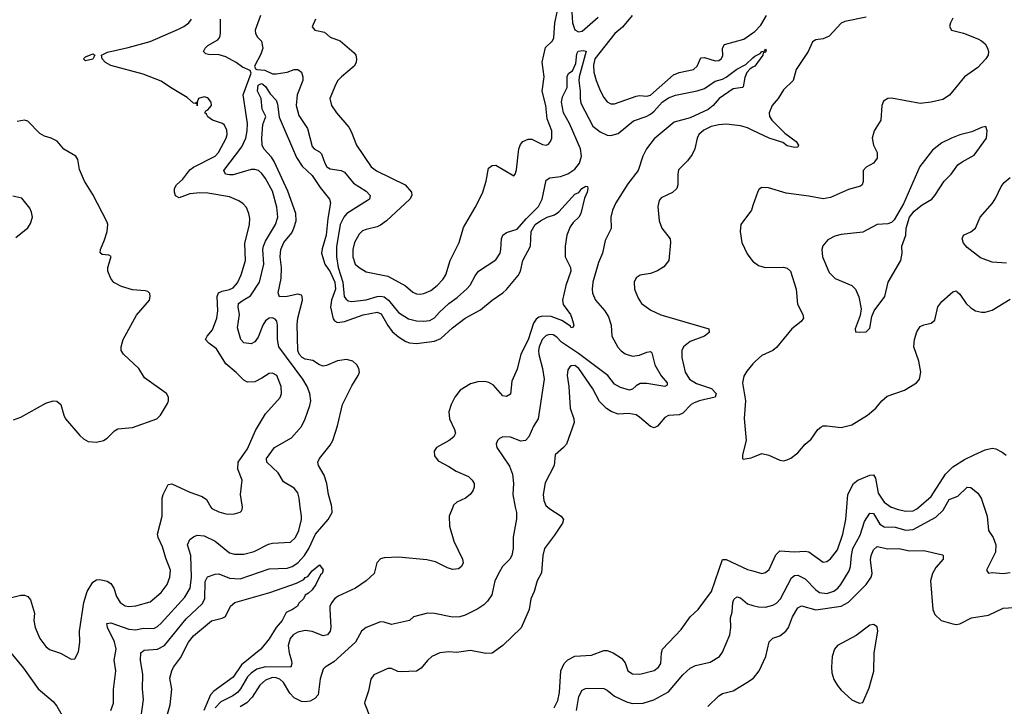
# Model space of a CAD drawing. Header units: inches. Extents: x 1552611 to 1694776, y 811966 to 917215.
# Tile 412 of 549: x 1655924 to 1661397, y 868893 to 872707. Entities that reach past the tile are written whole.
import ezdxf

# ---------------------------------------------------------------- set-up
doc = ezdxf.new("R2010")
doc.units = ezdxf.units.IN
doc.header["$MEASUREMENT"] = 0
for name, color, linetype in [('B6856', 7, 'Continuous'), ('B6857', 7, 'Continuous'), ('B6866', 7, 'Continuous'), ('B6867', 7, 'Continuous')]:
    doc.layers.add(name, color=color, linetype=linetype)

msp = doc.modelspace()

# ---------------------------------------------------------------- linework, layer by layer
at = {"layer": 'B6856', "color": 5}
for points, elevation in [([(1655870, 869495), (1655930, 869509.4), (1655950, 869510.2), (1655970, 869503.2), (1655983.9, 869483.9), (1656005.5, 869410), (1656003, 869370), (1656009, 869330), (1656035.3, 869270), (1656070, 869225.5), (1656090, 869207.7), (1656150, 869188.7), (1656210, 869154.9), (1656230, 869157.3), (1656250, 869196), (1656258, 869250), (1656257.2, 869310), (1656279.6, 869470), (1656298.1, 869530), (1656330, 869581.7), (1656350, 869596), (1656370, 869596.9), (1656410, 869587.9), (1656430, 869575.6), (1656447.2, 869550), (1656462.7, 869502.7), (1656481.5, 869470), (1656510, 869450.2), (1656530, 869446.7), (1656569.8, 869450.2), (1656650, 869473.7), (1656710, 869525.2), (1656743.1, 869570), (1656759.3, 869610), (1656762.8, 869650), (1656735.4, 869715.4), (1656718.4, 869778.4), (1656692.8, 869830), (1656689.8, 869850), (1656716.4, 869950), (1656716.3, 870000)], 880), ([(1656430.9, 868870), (1656445.1, 868910), (1656445.4, 868985.4), (1656459, 869090), (1656449.8, 869150), (1656459.2, 869210), (1656451.1, 869251.1), (1656412.2, 869330), (1656407.5, 869352.5), (1656430, 869356.6), (1656530, 869321.8), (1656570, 869317.5), (1656610, 869326.7), (1656670, 869325.8), (1656690, 869335.9), (1656710, 869354.8), (1656840.9, 869499.1), (1656871.4, 869548.6), (1656879.7, 869610), (1656874.3, 869730), (1656857.5, 869790), (1656870, 869818.7), (1656890, 869834.4), (1656910, 869843.1), (1656950, 869840.3), (1657010, 869810.2), (1657090, 869744.9), (1657117.8, 869737.8), (1657170, 869738.6), (1657226.9, 869753.1), (1657307.3, 869792.7), (1657330, 869799.4), (1657430, 869804.5), (1657457.7, 869830), (1657476.3, 869870), (1657489.8, 869929.8), (1657489.8, 869949.8), (1657483.8, 870000)], 860), ([(1656594.7, 868810), (1656611.4, 868930), (1656606.8, 868990), (1656609.2, 869070), (1656594.6, 869150), (1656596.8, 869190), (1656615.8, 869204.2), (1656690, 869210.6), (1656729.5, 869230.5), (1656850, 869378.1), (1656938.2, 869461.8), (1656953.4, 869490), (1656954.7, 869585.3), (1656967.2, 869612.8), (1657010, 869627.8), (1657030, 869628.1), (1657090, 869604.8), (1657150, 869601.8), (1657310, 869656.3), (1657410, 869661.1), (1657437.8, 869670), (1657470, 869690.7), (1657506.5, 869730), (1657530.4, 869769.6), (1657568.6, 869850), (1657639.1, 869930), (1657659.9, 869970), (1657658.3, 870000)], 840), ([(1656986.7, 870000), (1656991.6, 869991.6), (1657030, 869973.7), (1657070, 869961.5), (1657110, 869960.4), (1657149.5, 869970.5), (1657158.9, 869981.1), (1657162.7, 869997.3), (1657162.3, 870000)], 880), ([(1658331.3, 870000), (1658311.4, 869950), (1658313.1, 869893.1), (1658336.4, 869810), (1658384.4, 869710), (1658388.2, 869690), (1658380.5, 869670), (1658362.6, 869657.4), (1658330, 869652.6), (1658301.4, 869661.4), (1658235.6, 869695.6), (1658187.4, 869707.4), (1658030, 869720.7), (1657950, 869718.5), (1657930, 869711.6), (1657908.4, 869690), (1657893.8, 869630), (1657850.2, 869590), (1657790.4, 869549.6), (1657694.9, 869505.1), (1657674, 869490), (1657658.9, 869470), (1657648.5, 869450), (1657647.2, 869432.8), (1657653.8, 869330), (1657650, 869309.7), (1657635.3, 869290), (1657610, 869285.2), (1657550, 869308.7), (1657510, 869314), (1657470, 869305.4), (1657444.6, 869290), (1657426.5, 869270), (1657415.5, 869230), (1657421.2, 869190), (1657434.8, 869145.2), (1657436.6, 869130), (1657430.1, 869109.9), (1657290, 869111.9), (1657241.7, 869098.3), (1657210, 869077), (1657190, 869055.8), (1657152.1, 868990), (1657134.4, 868970), (1657109.2, 868950.8), (1657042, 868918), (1657010, 868883.7)], 840), ([(1658678.9, 870000), (1658684.8, 869970), (1658685.7, 869934.3), (1658667.5, 869832.5), (1658666.7, 869770), (1658659.7, 869730), (1658648.9, 869710), (1658608, 869670), (1658590, 869639.6), (1658565.4, 869590), (1658548.5, 869511.5), (1658523.8, 869476.2), (1658503.7, 869456.3), (1658470, 869433.5), (1658400.5, 869399.5), (1658370, 869389.7), (1658330, 869388.5), (1658230, 869408.4), (1658190.3, 869409.7), (1658112, 869390), (1658090, 869369.5), (1657990, 869347), (1657950, 869360.5), (1657930, 869361.7), (1657850, 869329.7), (1657824.2, 869310), (1657790.4, 869250), (1657670, 869139.3), (1657621, 869110), (1657610, 869099), (1657594.4, 869045.6), (1657583.4, 868956.6), (1657563.5, 868936.5), (1657538.3, 868921.7), (1657510, 868916.8), (1657490, 868919.5), (1657450, 868939.9), (1657426.3, 868966.3), (1657390, 869025.9), (1657370, 869043.6), (1657350, 869051.3), (1657330, 869052.3), (1657290, 869038.9), (1657258.7, 869010), (1657216.8, 868943.2), (1657187.3, 868912.7), (1657150.3, 868889.7)], 860), ([(1658858.8, 870000), (1658870.3, 869990), (1658934.4, 869950), (1658947.2, 869930), (1658940.3, 869910), (1658897.3, 869842.7), (1658840.2, 869770), (1658832.7, 869730), (1658825.3, 869634.8), (1658800.3, 869590), (1658784, 869530), (1658764.6, 869490), (1658756.2, 869430), (1658711.5, 869328.5), (1658610.1, 869229.9), (1658550, 869188.6), (1658514.5, 869185.5), (1658430, 869202.4), (1658351.7, 869191.7), (1658310, 869195.4), (1658258.8, 869190), (1658214.4, 869170), (1658190, 869147.8), (1658155.8, 869104.2), (1658130, 869088.4), (1658043.9, 869083.9), (1658026.6, 869086.6), (1657990, 869103.5), (1657970, 869102.7), (1657892.9, 869067.1), (1657876, 869044), (1657862, 868978), (1657841.5, 868918.5), (1657840.9, 868910), (1657871.3, 868830)], 880), ([(1658895.2, 868884.8), (1658915.8, 868924.2), (1658925, 868970), (1658931.3, 869090), (1658949.9, 869130), (1658970, 869151.1), (1659010, 869172.2), (1659103, 869177), (1659170, 869203.6), (1659190, 869202.3), (1659222, 869190), (1659270, 869160.3), (1659290, 869133.4), (1659304.2, 869090), (1659330, 869072.7), (1659371.3, 869071.3), (1659450, 869092.1), (1659475.3, 869110), (1659486.8, 869130), (1659491.4, 869190), (1659497.1, 869210), (1659600.4, 869319.6), (1659650.6, 869389.4), (1659694.8, 869430), (1659769.2, 869530.8), (1659830, 869708.4), (1659850, 869709.1), (1659970, 869653.4), (1660000, 869645.1)], 880), ([(1656744.8, 868850), (1656759.4, 868900.6), (1656768.8, 868988.8), (1656758.9, 869050), (1656769.7, 869090), (1656779.1, 869110), (1656818, 869162), (1656862, 869250), (1656890, 869284.5), (1656990, 869367.7), (1657050, 869381.6), (1657067.9, 869392.1), (1657095.1, 869450), (1657119.3, 869470), (1657314.3, 869525.7), (1657462.2, 869577.8), (1657502.5, 869597.5), (1657510, 869607.7), (1657525.2, 869614.8), (1657550, 869644.9), (1657590, 869678), (1657610.6, 869650.6), (1657606, 869630), (1657596.1, 869623.9), (1657570, 869569.4), (1657550, 869540.7), (1657530, 869520.9), (1657510.4, 869509.6), (1657500.7, 869490), (1657474.9, 869465.1), (1657467.7, 869450), (1657440.5, 869430), (1657405.3, 869414.8), (1657382.3, 869370), (1657349.4, 869330.6), (1657310, 869268.3), (1657263.7, 869210), (1657157.4, 869122.6), (1657110, 869055.2), (1657003.5, 868976.5), (1656983.9, 868956.1), (1656946.5, 868870)], 820), ([(1659018.7, 868870), (1659031.9, 868948.1), (1659050, 868982.4), (1659068.1, 868991.9), (1659085.9, 868994.1), (1659170, 868990.9), (1659190, 868981.6), (1659230, 868949.4), (1659297.5, 868917.5), (1659330, 868907.7), (1659389.9, 868910.1), (1659449.1, 868929.1), (1659530, 868973.7), (1659610, 869068.2), (1659650, 869105.5), (1659680.9, 869119.1), (1659761.8, 869138.2), (1659814.7, 869170), (1659830, 869193.4), (1659870.6, 869289.4), (1659876.8, 869330), (1659874.8, 869385.2), (1659883.6, 869416.4), (1659887.2, 869470), (1659894.1, 869485.9), (1659910, 869500.7), (1659930, 869494.7), (1659970, 869461.5), (1660000, 869453.3)], 860), ([(1655874.9, 869190), (1655944.5, 869104.4), (1656027.4, 868990), (1656110, 868919.1), (1656130, 868894.4), (1656182.5, 868802.5)], 860), ([(1659748.9, 868891.1), (1659810, 868951.5), (1659830, 868963.2), (1659890, 868979.3), (1659975.3, 869030), (1660000, 869047.5)], 840)]:
    msp.add_lwpolyline(points, dxfattribs=dict(at, elevation=elevation))
at = {"layer": 'B6857', "color": 5}
for points, elevation in [([(1657568.8, 872710), (1657550, 872667.3), (1657564.9, 872650), (1657618, 872638), (1657650.3, 872610.3), (1657705.5, 872590), (1657782.7, 872522.7), (1657792.3, 872510), (1657795.9, 872490), (1657793.8, 872470), (1657783.6, 872450), (1657712.9, 872390), (1657692.9, 872370), (1657680.8, 872350), (1657648.5, 872270), (1657657.4, 872230), (1657684.9, 872190), (1657752.9, 872110), (1657766.8, 872086.8), (1657795.5, 872010), (1657878.2, 871890), (1657907.8, 871867.8), (1658066, 871790), (1658102.3, 871750), (1658103.6, 871730), (1658093.4, 871710), (1657962, 871590), (1657930, 871566.2), (1657910, 871556.8), (1657850, 871542.7), (1657830, 871533.5), (1657810, 871515.8), (1657784.6, 871470), (1657775.5, 871430), (1657775.8, 871390), (1657788.5, 871350), (1657810, 871330.2), (1657850, 871306.3), (1657970, 871283), (1658068.3, 871228.3), (1658110, 871194.3), (1658130, 871183.9), (1658150, 871181.6), (1658170, 871185.8), (1658210, 871203.8), (1658245.1, 871230), (1658276.4, 871263.6), (1658292.8, 871290), (1658316.5, 871370), (1658367.2, 871470), (1658390, 871552.4), (1658456, 871664), (1658495.7, 871744.3), (1658516.4, 871810), (1658530, 871882.8), (1658550, 871898), (1658570, 871899.5), (1658670, 871839.1), (1658678.4, 871850), (1658686.1, 871873.9), (1658698, 871990), (1658706.8, 872013.2), (1658720.5, 872030), (1658750, 872044), (1658770, 872043.2), (1658830, 872014.6), (1658850, 872010.4), (1658863.5, 872016.5), (1658874.7, 872030), (1658881.1, 872050), (1658881.7, 872090), (1658855.9, 872155.9), (1658847.8, 872230), (1658827.8, 872310), (1658838.8, 872390), (1658828.9, 872471.1), (1658846.5, 872553.5), (1658886.2, 872590), (1658893.6, 872606.4), (1658899.2, 872690), (1658911.4, 872750)], 880), ([(1658992.6, 872750), (1658997.6, 872690), (1659010, 872651.5), (1659030, 872640.6), (1659050, 872644.6), (1659139.2, 872720.8)], 880), ([(1657162.3, 870000), (1657151.9, 870070), (1657160.8, 870150), (1657135.9, 870210), (1657139.1, 870250), (1657190, 870323.9), (1657234.8, 870425.2), (1657290, 870518), (1657372, 870608), (1657379.9, 870630), (1657376.9, 870670), (1657352.6, 870730), (1657330, 870744.1), (1657310, 870741.8), (1657270, 870715.1), (1657230, 870695.4), (1657190, 870693.3), (1657170, 870703.9), (1657127.2, 870747.2), (1657070, 870794.7), (1657018.5, 870878.5), (1656974.5, 870910), (1656956.8, 870930), (1656966.6, 870950), (1656996.2, 870983.8), (1657019, 871050), (1657025.3, 871090), (1657021.1, 871170), (1657028.9, 871190), (1657050, 871199.5), (1657090, 871207.9), (1657110, 871218), (1657134.7, 871245.3), (1657155.8, 871290), (1657178.7, 871370), (1657175.1, 871464.9), (1657200.5, 871570), (1657202.7, 871602.7), (1657198.3, 871630), (1657183.9, 871663.9), (1657165.2, 871685.2), (1657141.8, 871701.8), (1657090, 871724), (1656970, 871743.7), (1656925, 871745), (1656870, 871739.2), (1656810, 871718.2), (1656790, 871729.6), (1656783.7, 871750), (1656784.1, 871770), (1656795, 871790), (1656830, 871821.9), (1656870, 871873.3), (1656890, 871888.5), (1657010, 871949.4), (1657028.9, 871970), (1657071.6, 872050), (1657076.2, 872070), (1657074.4, 872094.4), (1657062, 872122), (1657051.4, 872131.4), (1656996, 872150), (1656970, 872167.3), (1656962.7, 872182.7), (1656953.2, 872190), (1656959, 872201), (1656970, 872206.8), (1656989.6, 872230), (1656988.2, 872250), (1656970, 872273.7), (1656950, 872279.2), (1656918, 872270), (1656910.4, 872250), (1656910, 872229.6), (1656908, 872248), (1656898.4, 872241.6), (1656890, 872243), (1656854.5, 872274.5), (1656761.2, 872330), (1656710, 872366.5), (1656610, 872403.9), (1656430, 872452.8), (1656401.3, 872470), (1656382.7, 872490), (1656379, 872510), (1656412.2, 872527.7), (1656527.7, 872552.3), (1656650, 872585.7), (1656805.7, 872654.3), (1656836.9, 872670), (1656863.5, 872690), (1656878, 872710)], 880), ([(1657483.8, 870000), (1657477.8, 870050), (1657470, 870078.4), (1657450, 870104.4), (1657390, 870140.7), (1657361.1, 870190), (1657297.4, 870250), (1657296, 870270), (1657341, 870330), (1657435.6, 870384.4), (1657490, 870447.4), (1657510.8, 870490), (1657536.9, 870563.1), (1657541.4, 870590), (1657537.2, 870630), (1657521.6, 870670), (1657497.7, 870710), (1657364.5, 870890), (1657357.2, 870930), (1657357.3, 871010), (1657352.5, 871032.5), (1657343.1, 871043.1), (1657330, 871050.7), (1657310, 871049.8), (1657290, 871034.8), (1657275.5, 871010), (1657250, 870944.5), (1657230, 870917.6), (1657210, 870906.9), (1657170, 870911.8), (1657153.6, 870930), (1657134.9, 870994.9), (1657146.4, 871070), (1657138, 871110), (1657140.6, 871130), (1657165.3, 871150), (1657207, 871173), (1657256.1, 871250), (1657280.9, 871350), (1657275.7, 871430), (1657278.5, 871450), (1657290, 871477.2), (1657346.6, 871570), (1657358.1, 871610), (1657353.9, 871666.1), (1657330, 871754.8), (1657290, 871824.4), (1657270, 871853), (1657250.7, 871870), (1657230, 871875.5), (1657210, 871874.5), (1657110, 871845.6), (1657090, 871845), (1657068.3, 871850), (1657058.1, 871870), (1657159.1, 872000.9), (1657180.1, 872050), (1657187.9, 872090), (1657189.6, 872130.4), (1657165.9, 872290), (1657209.8, 872410), (1657205.5, 872425.5), (1657163.2, 872443.2), (1657128, 872470), (1657070, 872501), (1657032.2, 872512.2), (1656973.8, 872513.8), (1656958.6, 872518.6), (1656944.7, 872530), (1656954.2, 872550), (1656970, 872564), (1657025.3, 872594.7), (1657036.1, 872610), (1657040.8, 872630), (1657040.2, 872710)], 860), ([(1657262.3, 872730), (1657233.5, 872650), (1657234.1, 872630), (1657245, 872610), (1657268, 872588), (1657276.1, 872550), (1657264.3, 872515.7), (1657228.9, 872448.9), (1657233.9, 872433.9), (1657242.8, 872430), (1657286.5, 872426.5), (1657330, 872407), (1657350, 872406.2), (1657410, 872416.5), (1657450, 872430.2), (1657470, 872431.1), (1657490, 872415.8), (1657497.6, 872390), (1657497, 872370), (1657465.6, 872290), (1657460.7, 872230), (1657475.2, 872175.2), (1657523.6, 872103.6), (1657550, 872003.8), (1657560.3, 871990), (1657590, 871974.2), (1657602, 871962), (1657619.1, 871910), (1657630.7, 871890.7), (1657650, 871879), (1657710, 871869.2), (1657730, 871859.7), (1657780.1, 871800.1), (1657850, 871755), (1657871.3, 871730), (1657867.8, 871710), (1657858, 871702), (1657742.8, 871630), (1657724.9, 871610), (1657704.6, 871570), (1657685.4, 871445.4), (1657684, 871390), (1657694.9, 871330), (1657720.6, 871250), (1657728.1, 871170), (1657736.1, 871156.1), (1657750, 871144.8), (1657770, 871141.5), (1657850, 871151.8), (1657910.8, 871169.2), (1657930, 871171.5), (1657950, 871166.8), (1657974.6, 871150), (1658030, 871081.2), (1658085.2, 871045.2), (1658130, 871034.3), (1658170, 871031.6), (1658204.2, 871035.8), (1658228.9, 871051.1), (1658256.9, 871083.1), (1658309.6, 871130.4), (1658356.4, 871163.5), (1658410, 871211.8), (1658427.7, 871232.3), (1658455.4, 871284.6), (1658474.7, 871310), (1658570, 871373.1), (1658593.8, 871410), (1658599.1, 871430), (1658602, 871490), (1658610, 871510.3), (1658630, 871525.2), (1658690, 871543.2), (1658739.2, 871600.8), (1658808.6, 871670), (1658828.6, 871710), (1658850, 871815.8), (1658870.6, 871829.4), (1658930, 871836.8), (1658970, 871851.8), (1659010, 871876.8), (1659035.9, 871910), (1659046.4, 871950), (1659040.8, 871990), (1658979.9, 872130), (1658947.4, 872190), (1658935.5, 872250), (1658942, 872278), (1658967.8, 872330), (1658966.8, 872393.2), (1658977.2, 872410), (1658995.8, 872424.2), (1659016, 872464), (1659021.6, 872518.4), (1659027.9, 872532.1), (1659056.6, 872536.6), (1659071.8, 872531.8), (1659033.2, 872390), (1659031.9, 872370), (1659040.1, 872310), (1659038.7, 872270), (1659043.9, 872243.9), (1659110, 872116.8), (1659150, 872084), (1659190, 872066.2), (1659210, 872063.8), (1659250, 872074.7), (1659335.2, 872144.8), (1659405.6, 872170), (1659430, 872183.1), (1659450, 872198.7), (1659495.5, 872250), (1659530, 872272.4), (1659570, 872288.8), (1659690, 872313.1), (1659730, 872325.6), (1659790, 872365.5), (1659830, 872376.8), (1659851.7, 872388.3), (1659910, 872433), (1659960.9, 872459.1), (1660000, 872495.9)], 860), ([(1659329.2, 872730.8), (1659275, 872665), (1659232.1, 872630), (1659120.9, 872490), (1659114, 872454), (1659115.6, 872415.6), (1659127.6, 872370), (1659150, 872313.7), (1659170, 872274.4), (1659190, 872250.4), (1659210, 872239.5), (1659230, 872240.3), (1659350, 872282), (1659370, 872285.8), (1659410, 872282.3), (1659430, 872287.5), (1659558.4, 872401.6), (1659590, 872414.1), (1659670, 872430.2), (1659689.9, 872450.1), (1659710, 872494.7), (1659730, 872497.6), (1659790, 872478), (1659810, 872480.5), (1659823.1, 872490), (1659832.7, 872507.3), (1659831.3, 872550), (1659842.2, 872570), (1659950, 872599.5), (1660000, 872634.7)], 880), ([(1660000, 872444), (1659984.8, 872435.2), (1659966.2, 872413.8), (1659954.1, 872385.9), (1659946, 872334), (1659941, 872330), (1659890, 872323.7), (1659811.3, 872270), (1659778, 872230), (1659750, 872208.3), (1659650, 872162.5), (1659562.3, 872137.7), (1659450, 872044.9), (1659408.3, 871990), (1659387, 871950), (1659361.6, 871870), (1659304.2, 871795.8), (1659238, 871690), (1659219.6, 871650), (1659210.3, 871610), (1659212, 871548), (1659179, 871481), (1659163.2, 871410), (1659141.6, 871358.4), (1659109.6, 871250), (1659105.1, 871210), (1659108.4, 871188.4), (1659125.4, 871150), (1659176, 871090), (1659196, 871056), (1659211, 871010), (1659215.8, 870950), (1659248.2, 870888.2), (1659267, 870867), (1659290, 870850.8), (1659330, 870837.9), (1659370, 870843.9), (1659410, 870859.8), (1659430, 870863.1), (1659437.5, 870857.5), (1659454, 870790), (1659489.5, 870729.5), (1659523.2, 870690), (1659522.5, 870677.5), (1659510, 870669.3), (1659410, 870686), (1659373, 870687), (1659350, 870673.2), (1659330, 870654), (1659314, 870650), (1659263.6, 870663.6), (1659230, 870682.5), (1659192.7, 870730), (1659030, 870853.1), (1658936.2, 870916.2), (1658910, 870942.8), (1658890, 870956.4), (1658870, 870959.3), (1658850, 870952.9), (1658828.2, 870930), (1658810.9, 870890), (1658808.4, 870870), (1658810, 870847.7), (1658830.8, 870770), (1658838.9, 870710), (1658806.7, 870490), (1658779.5, 870450), (1658754.6, 870390), (1658735.5, 870370), (1658710, 870365.4), (1658652.8, 870387.2), (1658610, 870389.6), (1658590, 870380.7), (1658579.3, 870370), (1658572.7, 870350), (1658576.4, 870330), (1658646.4, 870226.4), (1658663.3, 870183.3), (1658669.5, 870130), (1658665.1, 870070), (1658678.9, 870000)], 860), ([(1657658.3, 870000), (1657657.8, 870010), (1657639.9, 870070), (1657631, 870131), (1657616.3, 870176.3), (1657585.4, 870230), (1657582, 870250), (1657591.2, 870270), (1657650, 870343.8), (1657664.4, 870370), (1657689.9, 870450.1), (1657718.8, 870570), (1657770, 870672.7), (1657805.4, 870730), (1657812.6, 870750), (1657809.7, 870770), (1657798.3, 870790), (1657775.1, 870810), (1657739.6, 870819.6), (1657690, 870812.9), (1657630, 870785.8), (1657610, 870782.5), (1657590, 870789.9), (1657553.2, 870813.2), (1657510, 870821.5), (1657494.7, 870830), (1657477.8, 870850), (1657469.6, 870870), (1657466.2, 871013.8), (1657470.4, 871050), (1657496.5, 871150), (1657494.6, 871170), (1657490, 871177.4), (1657470, 871183.1), (1657410, 871168.8), (1657368.4, 871168.4), (1657360.3, 871190), (1657377.6, 871270), (1657378.4, 871330), (1657371.8, 871390), (1657376.1, 871430), (1657392.7, 871470), (1657436, 871524), (1657448.6, 871550), (1657460.1, 871590), (1657459.3, 871630), (1657414.8, 871754.8), (1657339.2, 871919.2), (1657324.1, 871944), (1657280.9, 871990), (1657271.6, 872010), (1657269.9, 872050), (1657275.6, 872124.4), (1657292.4, 872170), (1657271.4, 872210), (1657266.7, 872270), (1657245.9, 872310), (1657250, 872344.6), (1657267.3, 872352.7), (1657275.2, 872350), (1657290, 872335.8), (1657316.1, 872296.1), (1657350, 872260.2), (1657357.5, 872237.5), (1657366.3, 872166.3), (1657461.7, 871941.7), (1657494, 871894), (1657550, 871841.6), (1657594.3, 871774.3), (1657646.7, 871710), (1657652.1, 871690), (1657636.2, 871603.8), (1657628.3, 871510), (1657604.8, 871435.2), (1657601.6, 871410), (1657620.1, 871350), (1657650, 871306), (1657675.7, 871250), (1657678.8, 871210), (1657657.1, 871150), (1657651.9, 871110), (1657666.2, 871046.2), (1657673.9, 871033.9), (1657690, 871024.3), (1657730, 871030.6), (1657832.7, 871067.3), (1657910, 871082.7), (1657932.8, 871072.8), (1657970, 871008.6), (1657995.1, 870975.1), (1658030, 870945), (1658070, 870918.9), (1658090, 870911.4), (1658130, 870908.8), (1658230, 870921.2), (1658264.6, 870935.4), (1658330, 870995), (1658399.8, 871050), (1658485.2, 871094.8), (1658550.4, 871149.6), (1658610.3, 871189.7), (1658630, 871209.3), (1658694.6, 871285.4), (1658707.4, 871310), (1658720.5, 871370), (1658763.2, 871450), (1658766.1, 871530), (1658790, 871569.4), (1658818.4, 871590), (1658856, 871610), (1658896.2, 871623.8), (1658920.9, 871639.1), (1659010, 871737.3), (1659032.5, 871747.5), (1659049.4, 871770), (1659070, 871782.8), (1659079.8, 871779.8), (1659082.8, 871770), (1659078, 871750), (1659063.8, 871716.2), (1659043, 871630), (1659031.7, 871610), (1658999.7, 871580.3), (1658983.2, 871556.8), (1658965.5, 871510), (1658955.8, 871450), (1658956.5, 871390), (1658986.5, 871330), (1658988, 871310), (1658960.2, 871230), (1658940.2, 871150), (1658945.3, 871125.3), (1658984.9, 871070), (1658993.1, 871050), (1659003.8, 871010), (1658999.9, 871000.1), (1658990, 870996.2), (1658985.1, 871005.1), (1658937, 871037), (1658877.8, 871057.8), (1658830, 871060.1), (1658810, 871054.9), (1658795.6, 871044.4), (1658779.2, 871020.8), (1658750.9, 870929.1), (1658710.1, 870850), (1658690, 870766.6), (1658660.3, 870699.7), (1658652.3, 870627.7), (1658630, 870613.3), (1658610, 870617.3), (1658557.3, 870677.3), (1658531.9, 870691.9), (1658510, 870696.9), (1658470, 870695), (1658430, 870684.4), (1658372.4, 870650), (1658342.9, 870610), (1658322.8, 870570), (1658309.3, 870529.3), (1658312.3, 870490), (1658341.2, 870430), (1658345.8, 870410), (1658341.2, 870398.8), (1658337.3, 870390), (1658311.7, 870370), (1658241.2, 870330), (1658228.1, 870310), (1658230, 870283.8), (1658250, 870256.1), (1658310, 870225.2), (1658350, 870198.6), (1658418.4, 870170), (1658439.5, 870150), (1658450.4, 870130), (1658450.5, 870110), (1658443.1, 870090), (1658427.2, 870070), (1658402, 870050), (1658353.8, 870026.2), (1658335.3, 870010), (1658331.3, 870000)], 840), ([(1655890, 870483.7), (1655930, 870498.7), (1656070, 870577.6), (1656110, 870590.4), (1656130, 870587.7), (1656152.4, 870570), (1656168.4, 870510), (1656179.3, 870490), (1656257.5, 870397.5), (1656278.7, 870378.7), (1656304.7, 870364.7), (1656350, 870360.3), (1656390, 870370.2), (1656410, 870382.4), (1656450, 870422.4), (1656470, 870435.2), (1656550, 870442), (1656685.6, 870490), (1656706.9, 870510), (1656745.5, 870574.5), (1656751.2, 870590), (1656751.5, 870610), (1656740.5, 870630), (1656618.3, 870718.3), (1656586.6, 870770), (1656500.5, 870850), (1656488.8, 870868.8), (1656488.5, 870890), (1656499.7, 870930), (1656574, 871066), (1656644.5, 871150), (1656649.4, 871170), (1656646.6, 871186.6), (1656636.6, 871196.6), (1656621.6, 871201.6), (1656550, 871206.6), (1656490, 871225.4), (1656447.4, 871247.4), (1656429.7, 871269.7), (1656414, 871310), (1656413.5, 871330), (1656431.8, 871391.8), (1656419.7, 871399.7), (1656383, 871403), (1656372, 871412), (1656373.7, 871430), (1656396.1, 871483.9), (1656409.2, 871530), (1656413.2, 871570), (1656410, 871582.7), (1656330, 871736.2), (1656284, 871810), (1656255.5, 871875.5), (1656246.6, 871930), (1656236.2, 871950), (1656170, 871987.8), (1656132.2, 872032.2), (1656098.4, 872050), (1656061.1, 872061.1), (1656036, 872076), (1655970, 872143.9), (1655950, 872148.6), (1655910, 872142.7)], 920), ([(1660000, 872092.5), (1659970, 872106.7), (1659930, 872117.3), (1659850, 872126.7), (1659810, 872123.8), (1659766.6, 872113.4), (1659725.9, 872094.1), (1659699.1, 872070), (1659689.1, 872050), (1659676.9, 871990), (1659662.2, 871957.8), (1659636.3, 871923.7), (1659586.3, 871873.7), (1659581.3, 871850), (1659582.6, 871790), (1659575.8, 871770), (1659551.9, 871748.1), (1659490, 871718.3), (1659477.8, 871702.2), (1659471.3, 871670), (1659477.6, 871590), (1659493.8, 871550), (1659540.3, 871490), (1659542, 871470), (1659531.4, 871370), (1659505.1, 871334.9), (1659470, 871311.9), (1659430, 871297.8), (1659372.4, 871287.6), (1659350, 871273.6), (1659340.3, 871250), (1659342, 871210), (1659361.1, 871161.1), (1659380.4, 871130), (1659433, 871093), (1659487.5, 871067.5), (1659754.9, 870990), (1659756.9, 870970), (1659730.3, 870950), (1659650, 870919), (1659613.4, 870890), (1659604.6, 870870), (1659604.8, 870830), (1659622.8, 870750), (1659647.7, 870710), (1659686.4, 870686.4), (1659770, 870657.6), (1659794.4, 870630), (1659789.6, 870610.4), (1659700.9, 870590), (1659670, 870576.9), (1659656.2, 870570), (1659610, 870522.3), (1659590, 870512.9), (1659530, 870508.7), (1659510, 870496.9), (1659470, 870449.7), (1659450, 870440.5), (1659430, 870447.1), (1659370, 870499.8), (1659350, 870512.2), (1659310, 870518.9), (1659250, 870516.7), (1659211.1, 870530), (1659186.4, 870546.4), (1659146.5, 870586.5), (1659110, 870656), (1659032.8, 870770), (1659010, 870786), (1658990, 870785.1), (1658982, 870778), (1658970, 870762), (1658966.3, 870730), (1658976.5, 870670), (1658982.9, 870550), (1659003.2, 870490), (1659005.5, 870470), (1658963.2, 870350), (1658947.4, 870330), (1658900.7, 870290), (1658894.3, 870230), (1658845.2, 870134.8), (1658833.8, 870070), (1658837.1, 870037.1), (1658848.7, 870008.7), (1658858.8, 870000)], 880), ([(1655902, 871498), (1655970, 871551.3), (1655984.1, 871575.9), (1655994.5, 871610), (1655990, 871638), (1655980.2, 871660.2), (1655935.5, 871715.5), (1655886.3, 871726.3)], 940), ([(1660000, 871674.4), (1659991.7, 871650), (1659931.5, 871570), (1659927.8, 871530), (1659938, 871470), (1659967, 871407), (1660000, 871364.6)], 920), ([(1660000, 870794.8), (1659966, 870754), (1659950, 870727.3), (1659942.3, 870690), (1659958.1, 870590), (1659951.3, 870491.3), (1659962.8, 870370), (1659941.6, 870290), (1659941, 870270), (1659946, 870266), (1659990, 870272.7), (1660000, 870276.9)], 920), ([(1656716.3, 870000), (1656716.3, 870050), (1656721, 870070), (1656750, 870125.5), (1656770, 870128.7), (1656870, 870082.9), (1656938.7, 870058.7), (1656962, 870042), (1656986.7, 870000)], 880)]:
    msp.add_lwpolyline(points, dxfattribs=dict(at, elevation=elevation))
at = {"layer": 'B6857', "color": 5, "elevation": 880}
msp.add_lwpolyline([(1656290, 872478), (1656278, 872490), (1656290, 872502), (1656330, 872518), (1656342, 872510), (1656330, 872489)], close=True, dxfattribs=at)
at = {"layer": 'B6866', "color": 5}
for points, elevation in [([(1660000, 869453.3), (1660030, 869445.2), (1660070, 869444.3), (1660110, 869454.8), (1660130, 869466.3), (1660153.2, 869490), (1660214.1, 869605.9), (1660230, 869619.3), (1660250, 869620.9), (1660290, 869601.7), (1660350, 869540.5), (1660370, 869525.8), (1660410, 869518.9), (1660450, 869533.3), (1660471.1, 869548.9), (1660488.5, 869570), (1660534.9, 869645.1), (1660542.7, 869670), (1660546.8, 869730), (1660554.8, 869770), (1660595.8, 869844.2), (1660619.9, 869920.1), (1660650, 869965.6), (1660670, 869964.5), (1660704.2, 869904.2), (1660730, 869890.1), (1660790, 869887.5), (1660850, 869871.1), (1660890, 869874.6), (1661017.1, 869943), (1661056.8, 869983.2), (1661066.4, 870000)], 860), ([(1660000, 869645.1), (1660050, 869631.4), (1660070, 869636.5), (1660090, 869652.2), (1660126.3, 869733.7), (1660150, 869756.9), (1660230, 869751.6), (1660290, 869754.5), (1660310, 869750.2), (1660390, 869693.1), (1660410, 869696.9), (1660430, 869712.7), (1660470, 869762), (1660499.9, 869850), (1660515.8, 869930), (1660521.4, 870000)], 880), ([(1660768.5, 870000), (1660770, 869998.9), (1660806.8, 869986.8), (1660850, 869976.6), (1660890, 869978.9), (1660910, 869990.2), (1660921.6, 870000)], 880), ([(1661284.5, 870000), (1661301, 869950), (1661309.4, 869869.4), (1661334.3, 869830), (1661349, 869790), (1661348.9, 869750), (1661298, 869650), (1661310, 869632), (1661330, 869636), (1661390.4, 869630.4), (1661430, 869635.6)], 860), ([(1660000, 869047.5), (1660003.5, 869050), (1660034.4, 869090), (1660071.4, 869168.6), (1660090, 869250.3), (1660110, 869271.3), (1660150, 869285.2), (1660182.9, 869310), (1660196.7, 869330), (1660218.7, 869390), (1660250, 869439), (1660270, 869450.2), (1660350, 869429.6), (1660490, 869449), (1660530, 869470.6), (1660630, 869568.8), (1660656.7, 869610), (1660662.7, 869630), (1660653.2, 869706.8), (1660656.5, 869730), (1660670, 869762), (1660690, 869781.5), (1660750, 869767.3), (1660810, 869768.7), (1660870, 869756.8), (1660950, 869759.3), (1661053.9, 869733.9), (1661058, 869730), (1661058, 869710), (1661015.6, 869664.4), (1660998.4, 869630), (1660987.3, 869590), (1660999.5, 869430), (1661010, 869403), (1661046, 869370), (1661110, 869350.2), (1661130, 869347.2), (1661150, 869350.2), (1661214.8, 869385.2), (1661310, 869399.9), (1661390, 869438.8), (1661450, 869441)], 840)]:
    msp.add_lwpolyline(points, dxfattribs=dict(at, elevation=elevation))
at = {"layer": 'B6866', "color": 5, "elevation": 840}
msp.add_lwpolyline([(1660670, 869348), (1660650, 869343), (1660573.6, 869286.4), (1660469.8, 869230.2), (1660453.6, 869210), (1660440.9, 869170), (1660435.7, 869110), (1660438.3, 869078.3), (1660450, 869042.6), (1660470, 869007.6), (1660490, 868982.7), (1660550, 868928.7), (1660590, 868910.5), (1660610, 868914.8), (1660645, 868995), (1660671.4, 869088.6), (1660673.4, 869190), (1660693.9, 869310), (1660690, 869333.7)], close=True, dxfattribs=at)
at = {"layer": 'B6867', "color": 5}
for points, elevation in [([(1660000, 872634.7), (1660010, 872641.7), (1660043.4, 872676.6), (1660075.2, 872730)], 880), ([(1660630, 872722.1), (1660510, 872698), (1660490, 872687.3), (1660423.7, 872616.3), (1660390, 872602), (1660350, 872596), (1660330, 872583.7), (1660307, 872530), (1660240.3, 872430), (1660224.2, 872370), (1660170, 872318), (1660140.3, 872270), (1660106.2, 872230), (1660090.2, 872190), (1660092.2, 872170), (1660104.7, 872150), (1660177.6, 872077.6), (1660239.6, 872030), (1660252.4, 872010), (1660250, 871999), (1660230, 871997.3), (1660190, 872007.5), (1660165.2, 872025.2), (1660090.1, 872049.9), (1660000, 872092.5)], 880), ([(1661110, 872715.1), (1661097.1, 872690), (1661093, 872670), (1661104, 872650), (1661170, 872631.8), (1661250, 872600.3), (1661270, 872590.4), (1661290, 872572.7), (1661303.7, 872550), (1661308.8, 872530), (1661307.4, 872510), (1661294.6, 872490), (1661250, 872442.2), (1661175.3, 872390), (1661091.9, 872288.1), (1661056, 872264), (1660990.9, 872249.1), (1660930, 872242.5), (1660770, 872271.1), (1660750, 872269.6), (1660724.7, 872255.3), (1660715.8, 872230), (1660710.3, 872150), (1660672.9, 872090), (1660662, 872050), (1660670, 872010.7), (1660690.3, 871970), (1660690, 871939), (1660670.4, 871910), (1660630, 871888.5), (1660612.6, 871870), (1660612.3, 871807.7), (1660606.7, 871790), (1660597.8, 871782.2), (1660530, 871763.5), (1660430, 871719.8), (1660390, 871711.3), (1660310, 871727.6), (1660183.9, 871743.9), (1660086.2, 871773.8), (1660050, 871774.5), (1660034.9, 871765.1), (1660026.7, 871753.3), (1660000, 871674.4)], 920), ([(1660000, 872495.9), (1660010, 872505.3), (1660039.8, 872520.2), (1660050, 872531.6), (1660065.6, 872534.4), (1660070, 872544.7), (1660073.7, 872533.7), (1660070, 872526.3), (1660056, 872524), (1660054.9, 872510), (1660010.2, 872450), (1660000, 872444)], 860), ([(1661410, 871355.4), (1661330, 871359.8), (1661264, 871384), (1661190, 871441.3), (1661170, 871465.1), (1661162.7, 871490), (1661169.7, 871510), (1661210, 871528.9), (1661237.2, 871550), (1661262.6, 871610), (1661331.4, 871688.6), (1661350, 871717.6), (1661379.4, 871780.6), (1661396.3, 871803.7), (1661430, 871831.5)], 920), ([(1660000, 871364.6), (1660002, 871362), (1660030, 871342), (1660066.8, 871330), (1660170, 871331.6), (1660190, 871327.3), (1660208.2, 871310), (1660240.6, 871210), (1660247.7, 871127.7), (1660277.4, 871070), (1660281.1, 871050), (1660268.7, 871030), (1660215.2, 870990), (1660130, 870886.6), (1660110, 870869.8), (1660050, 870841), (1660011.5, 870808.5), (1660000, 870794.8)], 920), ([(1660000, 870276.9), (1660050, 870298), (1660088.7, 870288.7), (1660150, 870260.4), (1660170, 870257.1), (1660190, 870261.6), (1660210, 870270.5), (1660250, 870301.6), (1660289.5, 870350), (1660323.6, 870376.4), (1660361.3, 870430), (1660377, 870443), (1660390, 870450.3), (1660410, 870451.5), (1660490, 870442.2), (1660550, 870457.3), (1660636.9, 870510), (1660683.1, 870550), (1660715.8, 870590), (1660745, 870615), (1660842.7, 870650), (1660909.6, 870690), (1660924.7, 870710), (1660932.1, 870750), (1660922.2, 870810), (1660894.4, 870890), (1660898.2, 870930), (1660910, 870973.4), (1660930, 871002.4), (1660950, 871012.2), (1660990, 871022), (1661010, 871038.8), (1661027.3, 871112.7), (1661050, 871141.1), (1661110, 871195.8), (1661130, 871200.4), (1661135.6, 871195.6), (1661150, 871182.4), (1661185.8, 871130), (1661210, 871105.8), (1661236.3, 871090), (1661270, 871082), (1661290, 871082.6), (1661330, 871093.5), (1661430, 871154.4)], 920), ([(1660921.6, 870000), (1660990, 870058.2), (1661070, 870181.7), (1661110, 870223), (1661176.2, 870263.8), (1661230, 870290.8), (1661290, 870317.3), (1661330, 870327.4), (1661350, 870323.1), (1661384.2, 870304.2), (1661407.6, 870287.6)], 880), ([(1660521.4, 870000), (1660527, 870070), (1660559.3, 870130), (1660582, 870150), (1660650, 870176.1), (1660670, 870178.6), (1660680.9, 870160.9), (1660696.2, 870076.2), (1660730, 870027.1), (1660768.5, 870000)], 880), ([(1661066.4, 870000), (1661090, 870041.3), (1661139.2, 870060.8), (1661190, 870110.2), (1661210, 870107.9), (1661250, 870077.6), (1661268.5, 870048.5), (1661284.5, 870000)], 860)]:
    msp.add_lwpolyline(points, dxfattribs=dict(at, elevation=elevation))
at = {"layer": 'B6867', "color": 5, "elevation": 940}
msp.add_lwpolyline([(1661293.6, 872113.6), (1661270, 872108.7), (1661216.4, 872083.6), (1661150, 872067.6), (1661102.8, 872050), (1661050, 872022.9), (1660997.2, 871982.8), (1660928.1, 871891.9), (1660836.2, 871683.8), (1660784.2, 871595.8), (1660770, 871580.9), (1660750, 871574), (1660690, 871569.6), (1660610, 871526.6), (1660490, 871514.3), (1660454.7, 871505.3), (1660416.2, 871483.8), (1660388.4, 871451.6), (1660383, 871430), (1660386, 871390), (1660422.9, 871302.9), (1660456, 871270), (1660550, 871230.6), (1660570.7, 871210), (1660588, 871168), (1660600.4, 871100.4), (1660595.3, 871064.7), (1660568.4, 870990), (1660570, 870974), (1660590, 870971), (1660630, 870974), (1660650, 870994), (1660661.2, 871058.8), (1660674, 871090), (1660733.6, 871170), (1660751.3, 871250), (1660822.4, 871370), (1660829.5, 871409.5), (1660827.3, 871450), (1660849.5, 871510), (1660851.8, 871550), (1660870, 871611), (1660895.6, 871644.4), (1660941.1, 871678.9), (1660994, 871710), (1661011.6, 871730), (1661062.9, 871810), (1661100.7, 871850), (1661139.1, 871900.9), (1661162, 871918), (1661230, 871954.8), (1661297.2, 872050), (1661302, 872090)], close=True, dxfattribs=at)

doc.saveas('drawing.dxf')
